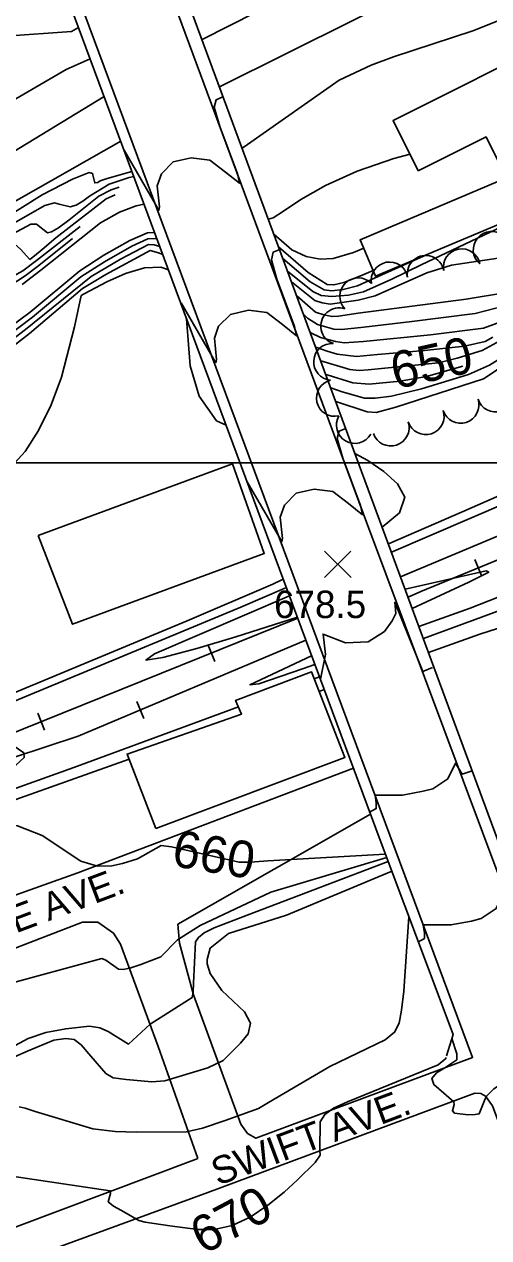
# Model space of a CAD drawing. Extents: x 79600 to 91800, y 75600 to 84400.
# Drawn here: x 84333 to 84586, y 81577 to 82239 of the extents above; entities that cross this region are included whole.
import ezdxf

# ---------------------------------------------------------------- set-up
doc = ezdxf.new("R2010")
doc.units = 0
for name, color, linetype in [('084-085$0$BLDG', 7, 'Continuous'), ('084-085$0$BRIDGE', 7, 'Continuous'), ('084-085$0$GRID', 7, 'Continuous'), ('084-085$0$INDEX', 7, 'Continuous'), ('084-085$0$INDXLBL', 7, 'Continuous'), ('084-085$0$INTER', 7, 'Continuous'), ('084-085$0$ROAD', 7, 'Continuous'), ('084-085$0$ROAD-NAME', 7, 'Continuous'), ('084-085$0$RR', 7, 'Continuous'), ('084-085$0$SPOTMARK', 7, 'Continuous'), ('084-085$0$SPOTS', 7, 'Continuous'), ('084-085$0$TREES', 7, 'Continuous')]:
    doc.layers.add(name, color=color, linetype=linetype)

# ---------------------------------------------------------------- blocks, each defined once
blk = doc.blocks.new('084-085$0$RRTICK100')
blk.add_line((0, -5), (0, 5))
blk = doc.blocks.new('084-085$0$SPOTX')
at = {"layer": '084-085$0$SPOTMARK'}
for p, q in [((-0.37, 0.358), (0.351, -0.358)), ((-0.012, 0), (0.347, 0.358)), ((-0.012, 0), (-0.37, -0.358))]:
    blk.add_line(p, q, dxfattribs=at)

msp = doc.modelspace()

# ---------------------------------------------------------------- linework, layer by layer
at = {"layer": '084-085$0$BLDG'}
for points in [[(84547.69, 82159.46), (84584.61, 82177.94), (84603.11, 82140.97), (84657.66, 82168.27), (84625.45, 82232.64), (84533.98, 82186.87)], [(84599.51, 82133.6), (84524.45, 82101.87), (84516.01, 82121.83), (84591.07, 82153.57)], [(84340.42, 81960.45), (84446.4, 81999.48), (84463.72, 81950.56), (84359.11, 81912.01)], [(84404.68, 81800.53), (84507.74, 81839.22), (84489.52, 81885.97), (84448.14, 81870.43), (84451.31, 81862.9), (84388.99, 81841.13)]]:
    msp.add_lwpolyline(points, close=True, dxfattribs=at)
at = {"layer": '084-085$0$BRIDGE'}
for points in [[(84350.85, 82467.25), (84346, 82458.1), (84622.18, 81709.89), (84626.97, 81709.16)], [(84278.97, 82445.08), (84286.25, 82442.38), (84326.69, 82334.24), (84457.86, 81980.29), (84526.86, 81794.17), (84566.66, 81688.19), (84563.07, 81676.58)]]:
    msp.add_lwpolyline(points, dxfattribs=at)
at = {"layer": '084-085$0$GRID'}
msp.add_line((85000, 82000), (80000, 82000), dxfattribs=at)
at = {"layer": '084-085$0$INDEX'}
for points in [[(84543.2, 82168.43), (84534.43, 82166.05), (84514.29, 82159.29), (84497.14, 82151.46), (84483.65, 82143.71), (84474.16, 82137.44), (84468.6, 82133.8), (84465.98, 82133.04)], [(84392.66, 82156.24), (84390.13, 82155.71), (84379.17, 82152.15), (84368.55, 82145.55), (84364.83, 82142.83), (84361.13, 82140.71), (84357.92, 82139.81), (84351.98, 82141.19), (84349.36, 82141.95), (84344.1, 82140.41), (84302.8, 82116.94)], [(84398.23, 82141.21), (84393.97, 82140.32), (84384.79, 82136.8), (84374.41, 82130.97), (84341.97, 82105.19), (84331.84, 82097.44)], [(84403.96, 82125.73), (84400.01, 82125.52), (84390.41, 82121.45), (84376.23, 82113.36), (84363.16, 82104.8), (84336.06, 82082.26), (84300.94, 82056.3)], [(84598.51, 82112.76), (84565.85, 82107.91), (84552.32, 82103.79), (84524.18, 82091.11), (84514.97, 82088.9), (84499.74, 82086.64), (84495.28, 82087.36), (84491.35, 82088.58), (84478.63, 82098.78)], [(84592.48, 82066.79), (84582.58, 82061.41), (84568.94, 82057.23), (84558.66, 82054.66), (84520.32, 82050.75), (84515.48, 82050.51), (84510.45, 82051.03), (84494.51, 82055.77)], [(84529.71, 81786.58), (84465.67, 81782.97), (84456.21, 81782.25), (84450.03, 81782.14), (84413.2, 81790.5), (84407.62, 81791.32), (84394.56, 81784.08), (84386.49, 81781.4), (84380.59, 81780.13), (84372.8, 81779.95), (84363.77, 81782.65), (84342.6, 81796.79), (84329.18, 81802.04), (84313.38, 81802.34), (84296.96, 81799.04), (84270.76, 81790.5), (84242.32, 81778.99), (84211.34, 81765.4)], [(84562.92, 81675.6), (84562.72, 81675.13), (84558.45, 81671.66), (84509.05, 81651.34), (84501.53, 81647.88), (84496.72, 81644.53), (84494.15, 81640.44), (84494.02, 81624.95), (84494.26, 81622.31), (84491.55, 81618.3), (84481.9, 81608.78), (84474.53, 81602.16), (84465.74, 81595.04), (84456.08, 81588.53), (84446.16, 81583.83), (84436.51, 81581.79), (84427.48, 81581.74), (84412.3, 81583.68), (84398.88, 81585.75), (84395.44, 81586.68), (84385.97, 81592.15), (84381.48, 81594.47), (84378.69, 81596.91), (84379.95, 81601.37), (84379.79, 81602.87), (84324.92, 81611.01)]]:
    msp.add_lwpolyline(points, dxfattribs=at)
at = {"layer": '084-085$0$INTER'}
for p, q in [((84493.83, 81883.27), (84490.98, 81882.22)), ((84496.42, 81876.3), (84493.67, 81875.32))]:
    msp.add_line(p, q, dxfattribs=at)
for points in [[(84631.55, 82261.9), (84621.77, 82255.47), (84601.6, 82245.45), (84577.43, 82235.86), (84534.19, 82221.68), (84522.04, 82217.07), (84504.53, 82208.95), (84454.57, 82173.79), (84451.7, 82171.75)], [(84362.51, 82237.59), (84358.71, 82235.37), (84322.82, 82232.81), (84298.05, 82231.21), (84289.57, 82230.33), (84281, 82228.95), (84270.96, 82226.59), (84261.49, 82222.28), (84255.52, 82214.91), (84255.01, 82204.07), (84258.1, 82192.19), (84259.79, 82187.96)], [(84318.13, 82192.94), (84355.66, 82214.65), (84368.81, 82220.58)], [(84441.06, 82199.71), (84437.44, 82198.18), (84436.49, 82194.1), (84439.49, 82183.51), (84449.14, 82157.69), (84450.19, 82152.62), (84442.57, 82158.67), (84434.03, 82165.21), (84423.96, 82166.52), (84414.12, 82164.28), (84407.64, 82157.84), (84405.43, 82151.3), (84406.63, 82139.69), (84406.29, 82137.9), (84387.29, 82170.61)], [(84391.6, 82159.1), (84378.04, 82155.22), (84374.32, 82153.87), (84372.94, 82152.99), (84371.33, 82152.84), (84370.16, 82157.95), (84368.36, 82158.48), (84359.15, 82154.9), (84342.74, 82146.25), (84270.3, 82100.96)], [(84382.53, 82146.3), (84377.52, 82144.19), (84350.05, 82122.8), (84342.58, 82116.54), (84338.4, 82113.03), (84336.81, 82111.69), (84335.9, 82111.08), (84330.88, 82116.73), (84327.72, 82119.4), (84310.88, 82111.98), (84295.29, 82102.82)], [(84384.61, 82150.53), (84380.29, 82149.08), (84373.62, 82145.62), (84357.15, 82132.56), (84351.48, 82128.29), (84347.76, 82126.07), (84345.54, 82125.65), (84339.51, 82130.26), (84336.57, 82130.37), (84316.62, 82119.72)], [(84600.37, 82132.35), (84549.2, 82108.11), (84533.28, 82100.37), (84517.89, 82093.38), (84509.66, 82091.61), (84500.59, 82090.85), (84494.82, 82091.45), (84490.23, 82093.57), (84476.45, 82104.68)], [(84363.3, 82129.08), (84339.59, 82110.41), (84332.03, 82104.76), (84325.89, 82101.35), (84323.96, 82101.13), (84320.15, 82105.02), (84318.39, 82106.57), (84316.25, 82107.53), (84311.03, 82106.92), (84303.36, 82103.67), (84284.1, 82091.25)], [(85000, 82129.23), (84977.69, 82114.82), (84928.95, 82085.31), (84900.25, 82068.04), (84855.95, 82045.31), (84823.62, 82029.61), (84734.84, 81989.28), (84657.14, 81956.61), (84620.33, 81940.3), (84610.65, 81934.36), (84575.96, 81920.84), (84548.06, 81910.69)], [(84359.18, 82122.57), (84340.78, 82107.8), (84333.39, 82102.1), (84321.44, 82094.29), (84315.88, 82091.62), (84312.18, 82091.15), (84307.52, 82095.52), (84304.67, 82096.97), (84299.92, 82095.79), (84274.18, 82081.57)], [(84405.29, 82122.14), (84404.37, 82122.41), (84400.27, 82122.33), (84391.53, 82118.38), (84376.6, 82109.84), (84363.67, 82101.61), (84337.43, 82079.59), (84289.66, 82043.53)], [(84406.77, 82118.15), (84403.66, 82119.02), (84400.54, 82119.14), (84385.42, 82111.22), (84369.38, 82101.79), (84333.56, 82072.77), (84290.09, 82039.49)], [(84517.95, 82117.24), (84512.33, 82114.9), (84501.35, 82111.64), (84494.2, 82111.25), (84486.54, 82112.64), (84478.82, 82116.28), (84469.01, 82124.84)], [(85000, 82122.52), (84935.09, 82083.15), (84908.21, 82067.49), (84875.11, 82050.09), (84836.78, 82031.61), (84738.39, 81986.63), (84691.09, 81966.73), (84670.24, 81957.75), (84653.29, 81949.93), (84636.9, 81938.6), (84620.75, 81930.12), (84550.46, 81904.18)], [(84408.42, 82113.71), (84406.1, 82114.58), (84401.45, 82115.97), (84377.33, 82102.8), (84364.68, 82095.23), (84335.84, 82070.65), (84275.74, 82024.12)], [(84472.19, 82116.52), (84468.56, 82114.99), (84467.62, 82110.92), (84470.62, 82100.33), (84480.27, 82074.5), (84481.32, 82069.43), (84473.7, 82075.49), (84465.15, 82082.03), (84455.08, 82083.33), (84445.24, 82081.1), (84438.76, 82074.66), (84436.56, 82068.12), (84437.76, 82056.5), (84437.42, 82054.72), (84418.41, 82087.42)], [(84523.14, 82104.97), (84516.68, 82102.25), (84507.03, 82098.52), (84501.69, 82097.14), (84497.94, 82097.46), (84487.63, 82103.89), (84471.54, 82118)], [(84552.19, 82113.6), (84527.91, 82102.58), (84514.64, 82096.74), (84506.76, 82094.59), (84500.39, 82093.94), (84496.38, 82094.45), (84488.83, 82098.85), (84473.94, 82111.49)], [(85000, 82115.8), (84941.23, 82080.98), (84916.17, 82066.94), (84878.64, 82047.03), (84750.79, 81988.16), (84710.6, 81970.71), (84696.77, 81964.91), (84683.33, 81958.89), (84673.14, 81953.5), (84660.79, 81941.37), (84642.42, 81930.39), (84634.24, 81925.56), (84630.48, 81922.44), (84630.01, 81920.13), (84624.37, 81920.37), (84581.32, 81906.51), (84553.28, 81896.54)], [(84411.51, 82105.38), (84407.28, 82106.88), (84398.38, 82106.5), (84388.07, 82103.33), (84377.99, 82098.79), (84365.61, 82092.27), (84363.9, 82091.34), (84360.31, 82074.3), (84353.28, 82046.9), (84347.5, 82031.78), (84340.64, 82017.71), (84333.34, 82006.27), (84319.5, 81991.27), (84313.55, 81982.29), (84308.51, 81969.2), (84297.71, 81927.42), (84295.25, 81918.81), (84295.07, 81918.23)], [(84595.78, 82093.06), (84573.73, 82089.31), (84515.01, 82081.75), (84504.27, 82080.02), (84500.68, 82079.89), (84496.17, 82080.78), (84491.73, 82082.35), (84481.4, 82091.27)], [(84531.37, 81955.91), (84572.52, 81973.63), (84699.59, 82029.6), (84784.29, 82069.39), (84797.14, 82075.9), (84803.68, 82079.87), (84809.47, 82084.42), (84813.71, 82089.33), (84815.28, 82093.3), (84813.04, 82094.77), (84806.44, 82092.71), (84782.58, 82079.23), (84777.67, 82076.52), (84772.56, 82075.43), (84766.17, 82076.06), (84759.35, 82078.01), (84753.46, 82080.74), (84749.52, 82083.76), (84744.8, 82092.99)], [(84595.57, 82085.91), (84578.69, 82081.57), (84542.75, 82077.01), (84516.41, 82074), (84505.82, 82072.77), (84501.6, 82073.05), (84492.79, 82075.5), (84487.29, 82079.06), (84485.02, 82081.46)], [(84442.95, 82020.54), (84437.77, 82023.08), (84428.17, 82036.37), (84423.25, 82053), (84421.41, 82078.66)], [(84592.61, 82077.02), (84583.29, 82073.61), (84554.43, 82069.95), (84517.81, 82066.26), (84507.36, 82065.52), (84502.52, 82066.2), (84494.43, 82068.55), (84488.84, 82071.13)], [(84588.42, 82068.58), (84584.2, 82066.31), (84572.89, 82063.82), (84551, 82061.34), (84525.45, 82059.24), (84513.97, 82058.07), (84503.44, 82059.36), (84498.08, 82060.93), (84491.8, 82063.11)], [(84608.52, 82064.2), (84596.31, 82054.9), (84588.59, 82049.28), (84583.2, 82045.87), (84535.37, 82030.36), (84524.79, 82027.6), (84519.79, 82027.83), (84502.69, 82033.59)], [(84572.04, 82052.73), (84552.17, 82047.2), (84537.88, 82044.58), (84520.89, 82042.96), (84511.99, 82043.78), (84497.99, 82048.07), (84497.26, 82048.32)], [(84590.88, 82056.16), (84586.59, 82053.32), (84575.13, 82048.23), (84549.41, 82040.5), (84533.1, 82036.49), (84524.23, 82035.38), (84518.35, 82035.39), (84506.2, 82038.83), (84499.97, 82040.98)], [(84508.13, 82018.88), (84504.5, 82017.35), (84503.55, 82013.27), (84506.55, 82002.68), (84516.2, 81976.86), (84517.26, 81971.78), (84509.64, 81977.84), (84501.09, 81984.38), (84491.02, 81985.69), (84481.18, 81983.45), (84474.7, 81977.01), (84472.49, 81970.47), (84473.69, 81958.86), (84473.35, 81957.07), (84454.35, 81989.78)], [(84528, 81965.04), (84537.46, 81972.85), (84540.3, 81981.39), (84536.38, 81988.61), (84528.99, 81995.34), (84520.18, 82001.32), (84513.17, 82005.22)], [(84533.04, 81951.39), (84639.25, 81997.07)], [(84544.42, 81920.55), (84552.08, 81924.14), (84575.24, 81934.89), (84586.06, 81940.33), (84584.77, 81941.12), (84540.49, 81931.2)], [(84320.82, 81871.83), (84421.71, 81913.88), (84468.33, 81933.91), (84474.07, 81936.58)], [(84449.6, 81866.95), (84359.94, 81833.86), (84291.87, 81809.54), (84267.7, 81801.29), (84261.82, 81799.76), (84287.88, 81813.02), (84303.47, 81820.84), (84317.93, 81828.58), (84328.38, 81835.01), (84332.82, 81839.25), (84332.63, 81841.89), (84326.93, 81845.87), (84323.41, 81847.6), (84319.26, 81848.53), (84262.84, 81836.35), (84254.61, 81835.8), (84257.93, 81839.26), (84281.43, 81850.91), (84451.03, 81921.3), (84475.78, 81931.96)], [(84481.77, 81915.81), (84448.31, 81905.11), (84427.04, 81898.8), (84408.43, 81893.88), (84399.22, 81892.47), (84403.85, 81895.84), (84477.44, 81927.49)], [(84494.31, 81881.98), (84497.05, 81895.48), (84495.81, 81906.64), (84507.97, 81901.79), (84520.45, 81902.4), (84529.26, 81907.96), (84533.4, 81913.87), (84535.37, 81917.88), (84534.84, 81923.99), (84550.25, 81886.13), (84555.5, 81888.35)], [(84491.32, 81890.06), (84484.57, 81887.6), (84460.71, 81879.48), (84455.94, 81879.02), (84489.56, 81894.8)], [(84390.03, 81838.44), (84296.01, 81804.98)], [(84577.09, 81832.04), (84571.58, 81830.15), (84568, 81836.24), (84563.83, 81827.7), (84555.55, 81822.26), (84550.31, 81820.85), (84539.13, 81818.8), (84524.1, 81818.8), (84524.81, 81814.34), (84524.81, 81811.39), (84521.16, 81809.39)], [(84530.51, 81784.66), (84467.23, 81765.84), (84428.77, 81747.65), (84416.36, 81739.8), (84407.34, 81730.49), (84396.4, 81726.29), (84391.05, 81724.47), (84387.06, 81723.67), (84384.24, 81723.82), (84377.38, 81728.67), (84375.27, 81729.58), (84320.42, 81714.61), (84302.86, 81708.99), (84290.98, 81704.26), (84283.36, 81700.44), (84279.27, 81697.62), (84262.4, 81678.5), (84258.48, 81673.71), (84254.87, 81671.03), (84248.83, 81670.25), (84247.13, 81670.79)], [(84531.22, 81782.57), (84454.43, 81753.34), (84436.47, 81746.39), (84431.03, 81743.6), (84427.82, 81741.07), (84426.25, 81738.72), (84425.2, 81716.14), (84425.02, 81711.26), (84424.37, 81708.3), (84401.62, 81693.75), (84389.64, 81682.93), (84378.7, 81689.86), (84374.01, 81691.83), (84368.4, 81692.71), (84355.55, 81691.3), (84344.74, 81689.3), (84334.96, 81685.91), (84318.4, 81677.09), (84300.19, 81672.94), (84290.43, 81670.45), (84276.23, 81660.64), (84269.79, 81655.92), (84259.72, 81650.51), (84255.4, 81648.93)], [(84532.99, 81777.01), (84475.92, 81753.23), (84444.28, 81743.31), (84434.15, 81735.25), (84432.53, 81729.02), (84432.65, 81726.62), (84434.26, 81721.42), (84440.67, 81712.22), (84452.93, 81700.5), (84456.22, 81694.4), (84454.92, 81688.56), (84450.75, 81683.35), (84443.52, 81676.16), (84441.37, 81673.99), (84432.93, 81669.95), (84409.53, 81662.8), (84402.5, 81662.39), (84388.52, 81663.51), (84381.38, 81664.45), (84377.38, 81666.91), (84369.14, 81676.39), (84363.89, 81682.54), (84360.19, 81685.44), (84355.54, 81686.01), (84349.08, 81685.03), (84334.94, 81679.15), (84327.54, 81675.86)], [(84603.43, 81761.17), (84597.92, 81759.28), (84594.34, 81765.37), (84590.17, 81756.83), (84581.89, 81751.39), (84576.65, 81749.98), (84565.47, 81747.93), (84550.44, 81747.93), (84551.15, 81743.47), (84551.15, 81740.52), (84547.5, 81738.52)], [(84542.59, 81752.29), (84539.87, 81711.75), (84538.61, 81701.5), (84537.29, 81694.36), (84534.8, 81689.4), (84529.69, 81685.2), (84499.46, 81670.63), (84466.02, 81650.99), (84460.67, 81647.69), (84442.34, 81641.16), (84430.08, 81637.03), (84421.27, 81635.07), (84394.03, 81634.77), (84382.51, 81635.24), (84370.2, 81636.75), (84338.79, 81646.19), (84333.39, 81647.98), (84330.2, 81648.62)], [(84567.23, 81649.95), (84566.3, 81646.56), (84567.4, 81645.22), (84574.92, 81644.31), (84578.74, 81644.49), (84580.94, 81644.93), (84583.87, 81652.12), (84584.79, 81654.45), (84588.88, 81658.54), (84599.94, 81665.56), (84607.84, 81670.35), (84615.18, 81675.02), (84620.67, 81678.9), (84624.49, 81681.73), (84627.21, 81683.38), (84629.21, 81684.12), (84630.02, 81685.81), (84625.73, 81700.25), (84622.46, 81708.84)], [(84565.95, 81685.89), (84568.67, 81677.59), (84568.7, 81674.33), (84562.16, 81669.96), (84557.62, 81667.19), (84555.09, 81664.09), (84556.15, 81660.81), (84567.11, 81651.44), (84567.23, 81649.95)]]:
    msp.add_lwpolyline(points, dxfattribs=at)
at = {"layer": '084-085$0$ROAD'}
for points in [[(84429.82, 82231.01), (84518.24, 82275.92), (84634.39, 82333.42), (84774.34, 82403.66), (84881.4, 82459.07), (84900.29, 82469.29), (84916.55, 82479.79), (84937.27, 82492.66), (84969.9, 82518.15), (84999.9, 82544.53), (85000, 82544.64)], [(85000, 82507.03), (84975.62, 82486.4), (84948.18, 82466.67), (84909.67, 82441.44), (84871.27, 82421.76), (84821.34, 82396.87), (84727.19, 82347.77), (84586.14, 82278.6), (84439.32, 82205.29)], [(84342.1, 82446.63), (84519.44, 81967.63), (84657.08, 81599.69), (84689.28, 81512.78)], [(84331.44, 82337.69), (84577.28, 81675.64), (84459.15, 81631.55), (84454.65, 81634.13), (84450.89, 81639.19), (84425.18, 81709.79), (84417.49, 81737.97), (84416.62, 81748.31), (84521.58, 81808.43)], [(84141.83, 82052.22), (84262.62, 82130.74), (84376.43, 82200.01)], [(84385.49, 82175.59), (84299.41, 82126.63), (84256.42, 82102.28), (84225.11, 82083.29), (84179.55, 82053.66), (84142.72, 82029.4)], [(84512.33, 81833.38), (84362.15, 81776.33), (84270.62, 81743.78), (84265.45, 81750.67), (84255.17, 81775.43), (84220.58, 81761.19), (84257.36, 81663.67), (84306.52, 81532.47), (84367.27, 81383.93), (84370.13, 81375.93), (84371.88, 81370.23), (84373.69, 81359.29), (84361.37, 81184.25), (84359.08, 81180.98), (84353.69, 81179.7), (84350.75, 81180.28), (84175.56, 81185.76)], [(84335.51, 81566.26), (84433.04, 81601.96), (84578.56, 81656.19), (84581.8, 81655.92), (84584.29, 81654.55), (84588.2, 81649.19), (84644.35, 81497.98)]]:
    msp.add_lwpolyline(points, dxfattribs=at)
msp.add_lwpolyline([(84427.46, 81620.43), (84405.86, 81681.51), (84385.39, 81737.35), (84381.62, 81743.48), (84372.92, 81749.42), (84364.58, 81749.49), (84296.6, 81723.19), (84288.31, 81718.63), (84279.56, 81713.3), (84272.08, 81705.04), (84271.53, 81698.09), (84273.3, 81690.54), (84312, 81586.4), (84314.82, 81583.03), (84320.7, 81581.24), (84328.4, 81583.17), (84426.69, 81620.11)], close=True, dxfattribs=at)
at = {"layer": '084-085$0$RR'}
for points in [[(85000, 82162.3), (84975.74, 82145.82), (84943.36, 82125.74), (84891.95, 82094.35), (84853.09, 82074.21), (84810.84, 82053.57), (84766.42, 82033.67), (84538.01, 81937.92)], [(85000, 82144.89), (84974.37, 82127.75), (84931.71, 82101.85), (84895.33, 82081.11), (84855.85, 82060.96), (84817.28, 82042.67), (84748.88, 82012.04), (84549.14, 81929.79), (84542.11, 81926.81)], [(84481.96, 81915.3), (84322.05, 81850.81), (84262.69, 81827.38), (84191.95, 81799.2), (84152.31, 81783.06)], [(84486.41, 81903.29), (84362.34, 81850.9), (84326.95, 81839.28), (84282.21, 81820.31), (84240.23, 81803.84), (84196.41, 81785.5), (84152.87, 81768.46)]]:
    msp.add_lwpolyline(points, dxfattribs=at)
at = {"layer": '084-085$0$TREES'}
msp.add_line((84523.23, 82016.15), (84523.23, 82016.15), dxfattribs=at)
for centre, start, end in [((84587.65, 82116.29), 49.94661, 229.94661), ((84551.71, 82103.23), 10.30931, 190.30931), ((84571.38, 82106.83), 10.39189, 190.39189), ((84532.03, 82099.65), 10.30954, 190.30954), ((84514.92, 82091), 43.35427, 223.35427), ((84504.52, 82074.64), 71.73748, 251.73748), ((84500.65, 82055.17), 85.81387, 265.81387), ((84502.19, 82035.45), 103.07731, 283.07731), ((84589.78, 82037.86), 198.06959, 18.06959), ((84570.77, 82031.66), 198.06959, 18.06959), ((84513.09, 82020.69), 149.83169, 329.83169), ((84551.76, 82025.46), 198.06959, 18.06959), ((84532.74, 82019.25), 198.06959, 18.06959)]:
    msp.add_arc(centre, 10, start, end, dxfattribs=at)

# ---------------------------------------------------------------- block references
at = {"layer": '084-085$0$RR'}
for p, rotation in [((84580.49, 81942.7), -157.6171237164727), ((84434.85, 81896.3), -158.03683662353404), ((84396.13, 81865.17), -157.10557264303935), ((84342.11, 81858.9), -158.03683662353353)]:
    msp.add_blockref('084-085$0$RRTICK100', p, dxfattribs=dict(at, rotation=rotation))
at = {"layer": '084-085$0$SPOTS', "xscale": 20, "yscale": 20}
msp.add_blockref('084-085$0$SPOTX', (84504.05, 81944.71), dxfattribs=at)

# ---------------------------------------------------------------- texts
at = {"layer": '084-085$0$INDXLBL'}
for s, rotation, p in [('650', 12.6477, (84535.2, 82040.14)), ('660', 350.54137, (84412.69, 81780.22)), ('670', 28.01504, (84430.5, 81567.78))]:
    msp.add_text(s, height=20, rotation=rotation, dxfattribs=at).set_placement(p)
at = {"layer": '084-085$0$ROAD-NAME'}
for s, p in [('FILLMORE AVE.', (84246.89, 81712.82)), ('SWIFT AVE.', (84438.38, 81605.5))]:
    msp.add_text(s, height=15, rotation=20.49541, dxfattribs=at).set_placement(p)
at = {"layer": '084-085$0$SPOTS'}
msp.add_text('678.5', height=15, dxfattribs=at).set_placement((84469.08, 81915.35))

doc.saveas('drawing.dxf')
